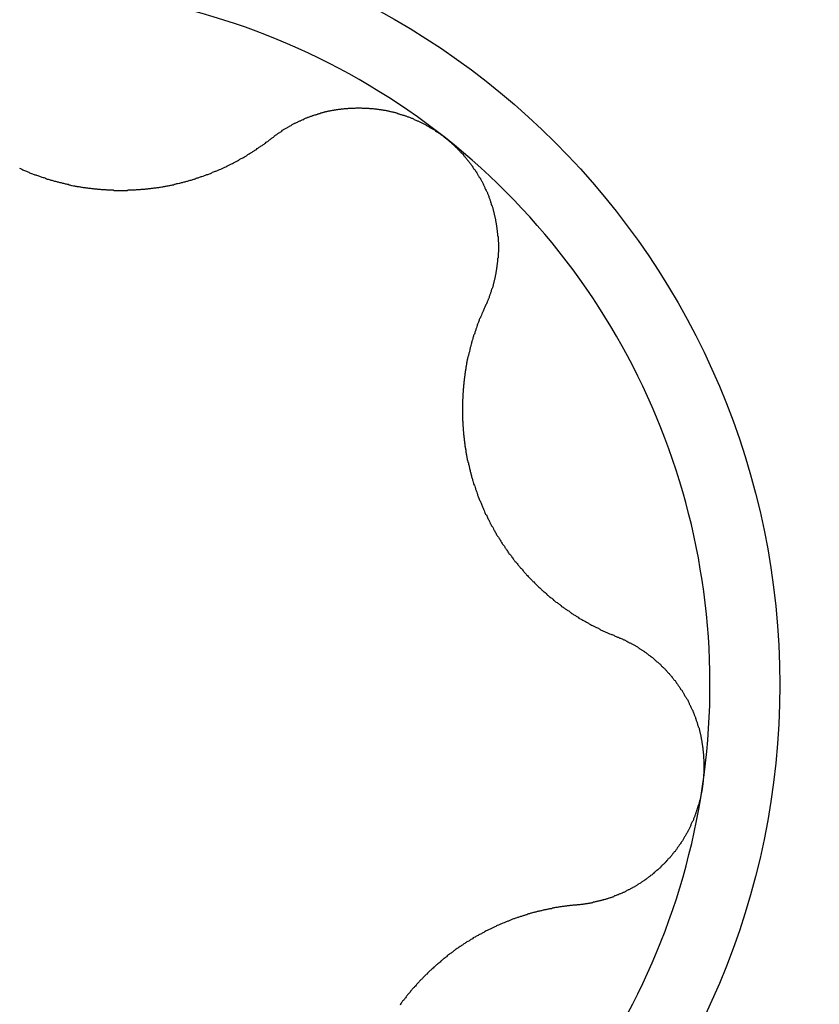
# Model space of a CAD drawing. Extents: x 1107 to 4046, y 937 to 3355.
# Tile 837 of 861: x 3017.82 to 3020.09, y 2397.31 to 2400.1. Entities that reach past the tile are written whole.
import ezdxf

# ---------------------------------------------------------------- set-up
doc = ezdxf.new("R2010")
doc.units = 0
doc.layers.add('KF_VIDA_L___C_LEFT', color=7, linetype='CONTINUOUS')

# ---------------------------------------------------------------- blocks, each defined once
blk = doc.blocks.new('KF_VIDA_L___C_LEFT')
at = {"layer": 'KF_VIDA_L___C_LEFT'}
for points in [[(128.52, 710.463, 0), (128.523, 710.462, 0), (128.525, 710.461, 0), (128.527, 710.46, 0), (128.53, 710.458, 0), (128.532, 710.457, 0), (128.535, 710.456, 0), (128.537, 710.455, 0), (128.54, 710.454, 0), (128.542, 710.453, 0), (128.544, 710.452, 0), (128.547, 710.451, 0), (128.549, 710.45, 0), (128.552, 710.449, 0), (128.554, 710.448, 0), (128.557, 710.447, 0), (128.559, 710.446, 0), (128.562, 710.445, 0), (128.564, 710.444, 0), (128.567, 710.444, 0), (128.569, 710.443, 0), (128.572, 710.442, 0), (128.574, 710.441, 0), (128.577, 710.44, 0), (128.579, 710.439, 0), (128.582, 710.438, 0), (128.584, 710.437, 0), (128.587, 710.436, 0), (128.589, 710.436, 0), (128.592, 710.435, 0), (128.594, 710.434, 0), (128.597, 710.433, 0), (128.599, 710.432, 0), (128.602, 710.432, 0), (128.604, 710.431, 0), (128.607, 710.43, 0), (128.609, 710.429, 0), (128.612, 710.429, 0), (128.615, 710.428, 0), (128.617, 710.427, 0), (128.62, 710.426, 0), (128.622, 710.426, 0), (128.625, 710.425, 0), (128.627, 710.424, 0), (128.63, 710.424, 0), (128.632, 710.423, 0), (128.635, 710.422, 0), (128.637, 710.422, 0), (128.64, 710.421, 0), (128.642, 710.42, 0), (128.645, 710.42, 0), (128.648, 710.419, 0), (128.65, 710.418, 0), (128.653, 710.418, 0), (128.655, 710.417, 0), (128.658, 710.417, 0), (128.66, 710.416, 0), (128.663, 710.416, 0), (128.665, 710.415, 0), (128.668, 710.414, 0), (128.67, 710.414, 0), (128.673, 710.413, 0), (128.676, 710.413, 0), (128.678, 710.412, 0), (128.681, 710.412, 0), (128.683, 710.411, 0), (128.686, 710.411, 0), (128.688, 710.411, 0), (128.691, 710.41, 0), (128.693, 710.41, 0), (128.696, 710.409, 0), (128.698, 710.409, 0), (128.701, 710.408, 0), (128.703, 710.408, 0), (128.706, 710.408, 0), (128.708, 710.407, 0), (128.711, 710.407, 0), (128.713, 710.407, 0), (128.716, 710.406, 0), (128.718, 710.406, 0), (128.721, 710.406, 0), (128.724, 710.405, 0), (128.726, 710.405, 0), (128.729, 710.405, 0), (128.731, 710.404, 0), (128.734, 710.404, 0), (128.736, 710.404, 0), (128.739, 710.404, 0), (128.741, 710.403, 0), (128.744, 710.403, 0), (128.747, 710.403, 0), (128.749, 710.403, 0), (128.752, 710.402, 0), (128.754, 710.402, 0), (128.757, 710.402, 0), (128.76, 710.402, 0), (128.762, 710.402, 0), (128.765, 710.402, 0), (128.767, 710.401, 0), (128.77, 710.401, 0), (128.773, 710.401, 0), (128.775, 710.401, 0), (128.778, 710.401, 0), (128.781, 710.401, 0), (128.783, 710.401, 0), (128.786, 710.401, 0), (128.788, 710.4, 0), (128.791, 710.4, 0), (128.794, 710.4, 0), (128.796, 710.4, 0), (128.799, 710.4, 0), (128.802, 710.4, 0), (128.804, 710.4, 0), (128.807, 710.4, 0), (128.81, 710.4, 0), (128.812, 710.4, 0), (128.815, 710.4, 0), (128.817, 710.4, 0), (128.82, 710.4, 0), (128.823, 710.4, 0), (128.825, 710.4, 0), (128.828, 710.401, 0), (128.831, 710.401, 0), (128.833, 710.401, 0), (128.836, 710.401, 0), (128.839, 710.401, 0), (128.841, 710.401, 0), (128.844, 710.401, 0), (128.847, 710.401, 0), (128.849, 710.401, 0), (128.852, 710.402, 0), (128.855, 710.402, 0), (128.857, 710.402, 0), (128.86, 710.402, 0), (128.863, 710.402, 0), (128.865, 710.403, 0), (128.868, 710.403, 0), (128.87, 710.403, 0), (128.873, 710.403, 0), (128.876, 710.403, 0), (128.878, 710.404, 0), (128.881, 710.404, 0), (128.884, 710.404, 0), (128.886, 710.405, 0), (128.889, 710.405, 0), (128.892, 710.405, 0), (128.894, 710.406, 0), (128.897, 710.406, 0), (128.899, 710.406, 0), (128.902, 710.407, 0), (128.905, 710.407, 0), (128.907, 710.407, 0), (128.91, 710.408, 0), (128.913, 710.408, 0), (128.915, 710.408, 0), (128.918, 710.409, 0), (128.92, 710.409, 0), (128.923, 710.41, 0), (128.926, 710.41, 0), (128.928, 710.411, 0), (128.931, 710.411, 0), (128.933, 710.412, 0), (128.936, 710.412, 0), (128.938, 710.413, 0), (128.941, 710.413, 0), (128.944, 710.414, 0), (128.946, 710.414, 0), (128.949, 710.415, 0), (128.951, 710.415, 0), (128.954, 710.416, 0), (128.956, 710.416, 0), (128.959, 710.417, 0), (128.961, 710.417, 0), (128.964, 710.418, 0), (128.966, 710.419, 0), (128.969, 710.419, 0), (128.972, 710.42, 0), (128.974, 710.42, 0), (128.977, 710.421, 0), (128.979, 710.422, 0), (128.982, 710.422, 0), (128.984, 710.423, 0), (128.987, 710.424, 0), (128.989, 710.424, 0), (128.991, 710.425, 0), (128.994, 710.426, 0), (128.996, 710.426, 0), (128.999, 710.427, 0), (129.001, 710.428, 0), (129.004, 710.429, 0), (129.006, 710.429, 0), (129.009, 710.43, 0), (129.011, 710.431, 0), (129.014, 710.432, 0), (129.016, 710.432, 0), (129.018, 710.433, 0), (129.021, 710.434, 0), (129.023, 710.435, 0), (129.026, 710.435, 0), (129.028, 710.436, 0), (129.03, 710.437, 0), (129.033, 710.438, 0), (129.035, 710.439, 0), (129.037, 710.439, 0), (129.04, 710.44, 0), (129.042, 710.441, 0), (129.044, 710.442, 0), (129.047, 710.443, 0), (129.049, 710.444, 0), (129.051, 710.445, 0), (129.054, 710.445, 0), (129.056, 710.446, 0), (129.058, 710.447, 0), (129.061, 710.448, 0), (129.063, 710.449, 0), (129.065, 710.45, 0), (129.067, 710.451, 0), (129.07, 710.452, 0), (129.072, 710.453, 0), (129.074, 710.454, 0), (129.076, 710.454, 0), (129.079, 710.455, 0), (129.081, 710.456, 0), (129.083, 710.457, 0), (129.085, 710.458, 0), (129.087, 710.459, 0), (129.09, 710.46, 0), (129.092, 710.461, 0), (129.094, 710.462, 0), (129.096, 710.463, 0), (129.098, 710.464, 0), (129.1, 710.465, 0), (129.102, 710.466, 0), (129.105, 710.467, 0), (129.107, 710.468, 0), (129.109, 710.469, 0), (129.111, 710.47, 0), (129.113, 710.471, 0), (129.115, 710.472, 0), (129.117, 710.473, 0), (129.119, 710.474, 0), (129.121, 710.475, 0), (129.123, 710.476, 0), (129.126, 710.478, 0), (129.128, 710.479, 0), (129.13, 710.48, 0), (129.132, 710.481, 0), (129.134, 710.482, 0), (129.136, 710.483, 0), (129.138, 710.484, 0), (129.14, 710.485, 0), (129.142, 710.486, 0), (129.144, 710.488, 0), (129.146, 710.489, 0), (129.148, 710.49, 0), (129.151, 710.491, 0), (129.153, 710.492, 0), (129.155, 710.493, 0), (129.157, 710.495, 0), (129.159, 710.496, 0), (129.161, 710.497, 0), (129.163, 710.498, 0), (129.165, 710.5, 0), (129.167, 710.501, 0), (129.169, 710.502, 0), (129.171, 710.503, 0), (129.173, 710.505, 0), (129.175, 710.506, 0), (129.177, 710.507, 0), (129.179, 710.508, 0), (129.181, 710.51, 0), (129.183, 710.511, 0), (129.185, 710.512, 0), (129.187, 710.514, 0), (129.189, 710.515, 0), (129.191, 710.516, 0), (129.193, 710.518, 0), (129.195, 710.519, 0), (129.197, 710.52, 0), (129.199, 710.522, 0), (129.201, 710.523, 0), (129.203, 710.524, 0), (129.205, 710.526, 0), (129.207, 710.527, 0), (129.209, 710.529, 0), (129.211, 710.53, 0), (129.213, 710.531, 0), (129.215, 710.533, 0), (129.217, 710.534, 0), (129.219, 710.536, 0), (129.221, 710.537, 0), (129.223, 710.538, 0), (129.225, 710.54, 0), (129.226, 710.541, 0), (129.228, 710.543, 0), (129.23, 710.544, 0), (129.232, 710.546, 0), (129.234, 710.547, 0), (129.236, 710.549, 0)], [(129.236, 710.549, 0), (129.238, 710.55, 0), (129.239, 710.551, 0), (129.241, 710.552, 0), (129.242, 710.554, 0), (129.244, 710.555, 0), (129.245, 710.556, 0), (129.247, 710.557, 0), (129.249, 710.558, 0), (129.25, 710.559, 0), (129.252, 710.561, 0), (129.254, 710.562, 0), (129.255, 710.563, 0), (129.257, 710.564, 0), (129.258, 710.565, 0), (129.26, 710.566, 0), (129.262, 710.567, 0), (129.263, 710.568, 0), (129.265, 710.57, 0), (129.267, 710.571, 0), (129.268, 710.572, 0), (129.27, 710.573, 0), (129.272, 710.574, 0), (129.273, 710.575, 0), (129.275, 710.576, 0), (129.277, 710.577, 0), (129.279, 710.578, 0), (129.28, 710.579, 0), (129.282, 710.58, 0), (129.284, 710.581, 0), (129.285, 710.582, 0), (129.287, 710.583, 0), (129.289, 710.584, 0), (129.291, 710.585, 0), (129.292, 710.586, 0), (129.294, 710.587, 0), (129.296, 710.588, 0), (129.298, 710.589, 0), (129.299, 710.59, 0), (129.301, 710.59, 0), (129.303, 710.591, 0), (129.305, 710.592, 0), (129.307, 710.593, 0), (129.308, 710.594, 0), (129.31, 710.595, 0), (129.312, 710.596, 0), (129.314, 710.597, 0), (129.316, 710.597, 0), (129.317, 710.598, 0), (129.319, 710.599, 0), (129.321, 710.6, 0), (129.323, 710.601, 0), (129.325, 710.601, 0), (129.326, 710.602, 0), (129.328, 710.603, 0), (129.33, 710.604, 0), (129.332, 710.605, 0), (129.334, 710.605, 0), (129.336, 710.606, 0), (129.337, 710.607, 0), (129.339, 710.607, 0), (129.341, 710.608, 0), (129.343, 710.609, 0), (129.345, 710.61, 0), (129.347, 710.61, 0), (129.349, 710.611, 0), (129.35, 710.612, 0), (129.352, 710.612, 0), (129.354, 710.613, 0), (129.356, 710.614, 0), (129.358, 710.614, 0), (129.36, 710.615, 0), (129.362, 710.615, 0), (129.364, 710.616, 0), (129.365, 710.617, 0), (129.367, 710.617, 0), (129.369, 710.618, 0), (129.371, 710.618, 0), (129.373, 710.619, 0), (129.375, 710.619, 0), (129.377, 710.62, 0), (129.379, 710.62, 0), (129.381, 710.621, 0), (129.383, 710.621, 0), (129.384, 710.622, 0), (129.386, 710.622, 0), (129.388, 710.623, 0), (129.39, 710.623, 0), (129.392, 710.624, 0), (129.394, 710.624, 0), (129.396, 710.625, 0), (129.398, 710.625, 0), (129.4, 710.625, 0), (129.402, 710.626, 0), (129.404, 710.626, 0), (129.406, 710.627, 0), (129.408, 710.627, 0), (129.41, 710.627, 0), (129.412, 710.628, 0), (129.414, 710.628, 0), (129.416, 710.628, 0), (129.418, 710.629, 0), (129.42, 710.629, 0), (129.422, 710.629, 0), (129.424, 710.63, 0), (129.426, 710.63, 0), (129.428, 710.63, 0), (129.43, 710.63, 0), (129.432, 710.631, 0), (129.434, 710.631, 0), (129.436, 710.631, 0), (129.438, 710.631, 0), (129.44, 710.632, 0), (129.442, 710.632, 0), (129.444, 710.632, 0), (129.446, 710.632, 0), (129.448, 710.632, 0), (129.45, 710.632, 0), (129.452, 710.633, 0), (129.454, 710.633, 0), (129.456, 710.633, 0), (129.458, 710.633, 0), (129.461, 710.633, 0), (129.463, 710.633, 0), (129.465, 710.633, 0), (129.467, 710.633, 0), (129.469, 710.633, 0), (129.471, 710.633, 0), (129.473, 710.634, 0), (129.475, 710.634, 0), (129.477, 710.634, 0), (129.479, 710.634, 0), (129.481, 710.634, 0), (129.484, 710.634, 0), (129.486, 710.634, 0), (129.488, 710.634, 0), (129.49, 710.633, 0), (129.492, 710.633, 0), (129.494, 710.633, 0), (129.496, 710.633, 0), (129.498, 710.633, 0), (129.5, 710.633, 0), (129.503, 710.633, 0), (129.505, 710.633, 0), (129.507, 710.633, 0), (129.509, 710.633, 0), (129.511, 710.632, 0), (129.513, 710.632, 0), (129.515, 710.632, 0), (129.517, 710.632, 0), (129.52, 710.632, 0), (129.522, 710.632, 0), (129.524, 710.631, 0), (129.526, 710.631, 0), (129.528, 710.631, 0), (129.53, 710.631, 0), (129.532, 710.63, 0), (129.534, 710.63, 0), (129.536, 710.63, 0), (129.539, 710.629, 0), (129.541, 710.629, 0), (129.543, 710.629, 0), (129.545, 710.628, 0), (129.547, 710.628, 0), (129.549, 710.628, 0), (129.551, 710.627, 0), (129.553, 710.627, 0), (129.556, 710.627, 0), (129.558, 710.626, 0), (129.56, 710.626, 0), (129.562, 710.625, 0), (129.564, 710.625, 0), (129.566, 710.624, 0), (129.568, 710.624, 0), (129.57, 710.623, 0), (129.572, 710.623, 0), (129.574, 710.622, 0), (129.577, 710.622, 0), (129.579, 710.621, 0), (129.581, 710.621, 0), (129.583, 710.62, 0), (129.585, 710.62, 0), (129.587, 710.619, 0), (129.589, 710.619, 0), (129.591, 710.618, 0), (129.593, 710.617, 0), (129.595, 710.617, 0), (129.597, 710.616, 0), (129.599, 710.615, 0), (129.601, 710.615, 0), (129.604, 710.614, 0), (129.606, 710.613, 0), (129.608, 710.613, 0), (129.61, 710.612, 0), (129.612, 710.611, 0), (129.614, 710.611, 0), (129.616, 710.61, 0), (129.618, 710.609, 0), (129.62, 710.608, 0), (129.622, 710.608, 0), (129.624, 710.607, 0), (129.626, 710.606, 0), (129.628, 710.605, 0), (129.63, 710.604, 0), (129.632, 710.604, 0), (129.634, 710.603, 0), (129.636, 710.602, 0), (129.638, 710.601, 0), (129.64, 710.6, 0), (129.642, 710.599, 0), (129.644, 710.598, 0), (129.646, 710.597, 0), (129.648, 710.597, 0), (129.65, 710.596, 0), (129.652, 710.595, 0), (129.654, 710.594, 0), (129.656, 710.593, 0), (129.657, 710.592, 0), (129.659, 710.591, 0), (129.661, 710.59, 0), (129.663, 710.589, 0), (129.665, 710.588, 0), (129.667, 710.587, 0), (129.669, 710.586, 0), (129.671, 710.585, 0), (129.673, 710.584, 0), (129.675, 710.583, 0), (129.676, 710.582, 0), (129.678, 710.581, 0), (129.68, 710.58, 0), (129.682, 710.578, 0), (129.684, 710.577, 0), (129.686, 710.576, 0), (129.688, 710.575, 0), (129.689, 710.574, 0), (129.691, 710.573, 0), (129.693, 710.572, 0), (129.695, 710.571, 0), (129.697, 710.569, 0), (129.698, 710.568, 0), (129.7, 710.567, 0), (129.702, 710.566, 0), (129.704, 710.565, 0), (129.706, 710.564, 0), (129.707, 710.562, 0), (129.709, 710.561, 0), (129.711, 710.56, 0), (129.712, 710.559, 0), (129.714, 710.557, 0), (129.716, 710.556, 0), (129.718, 710.555, 0), (129.719, 710.554, 0), (129.721, 710.552, 0), (129.723, 710.551, 0), (129.724, 710.55, 0), (129.726, 710.548, 0)], [(129.726, 710.548, 0), (129.728, 710.547, 0), (129.729, 710.546, 0), (129.731, 710.544, 0), (129.733, 710.543, 0), (129.734, 710.542, 0), (129.736, 710.54, 0), (129.737, 710.539, 0), (129.739, 710.538, 0), (129.741, 710.536, 0), (129.742, 710.535, 0), (129.744, 710.533, 0), (129.745, 710.532, 0), (129.747, 710.531, 0), (129.749, 710.529, 0), (129.75, 710.528, 0), (129.752, 710.526, 0), (129.753, 710.525, 0), (129.755, 710.523, 0), (129.756, 710.522, 0), (129.758, 710.52, 0), (129.759, 710.519, 0), (129.761, 710.517, 0), (129.762, 710.516, 0), (129.764, 710.514, 0), (129.765, 710.513, 0), (129.767, 710.511, 0), (129.768, 710.509, 0), (129.77, 710.508, 0), (129.771, 710.506, 0), (129.773, 710.505, 0), (129.774, 710.503, 0), (129.776, 710.502, 0), (129.777, 710.5, 0), (129.778, 710.498, 0), (129.78, 710.497, 0), (129.781, 710.495, 0), (129.783, 710.493, 0), (129.784, 710.492, 0), (129.785, 710.49, 0), (129.787, 710.488, 0), (129.788, 710.487, 0), (129.789, 710.485, 0), (129.791, 710.483, 0), (129.792, 710.482, 0), (129.793, 710.48, 0), (129.795, 710.478, 0), (129.796, 710.476, 0), (129.797, 710.475, 0), (129.799, 710.473, 0), (129.8, 710.471, 0), (129.801, 710.47, 0), (129.802, 710.468, 0), (129.804, 710.466, 0), (129.805, 710.464, 0), (129.806, 710.462, 0), (129.807, 710.461, 0), (129.809, 710.459, 0), (129.81, 710.457, 0), (129.811, 710.455, 0), (129.812, 710.453, 0), (129.813, 710.452, 0), (129.815, 710.45, 0), (129.816, 710.448, 0), (129.817, 710.446, 0), (129.818, 710.444, 0), (129.819, 710.442, 0), (129.82, 710.441, 0), (129.821, 710.439, 0), (129.822, 710.437, 0), (129.824, 710.435, 0), (129.825, 710.433, 0), (129.826, 710.431, 0), (129.827, 710.429, 0), (129.828, 710.427, 0), (129.829, 710.426, 0), (129.83, 710.424, 0), (129.831, 710.422, 0), (129.832, 710.42, 0), (129.833, 710.418, 0), (129.834, 710.416, 0), (129.835, 710.414, 0), (129.836, 710.412, 0), (129.837, 710.41, 0), (129.838, 710.408, 0), (129.838, 710.406, 0), (129.839, 710.404, 0), (129.84, 710.402, 0), (129.841, 710.4, 0), (129.842, 710.398, 0), (129.843, 710.397, 0), (129.844, 710.395, 0), (129.845, 710.393, 0), (129.845, 710.391, 0), (129.846, 710.389, 0), (129.847, 710.387, 0), (129.848, 710.385, 0), (129.849, 710.383, 0), (129.849, 710.381, 0), (129.85, 710.379, 0), (129.851, 710.377, 0), (129.852, 710.375, 0), (129.852, 710.373, 0), (129.853, 710.371, 0), (129.854, 710.369, 0), (129.854, 710.367, 0), (129.855, 710.365, 0), (129.856, 710.363, 0), (129.856, 710.361, 0), (129.857, 710.358, 0), (129.858, 710.356, 0), (129.858, 710.354, 0), (129.859, 710.352, 0), (129.86, 710.35, 0), (129.86, 710.348, 0), (129.861, 710.346, 0), (129.861, 710.344, 0), (129.862, 710.342, 0), (129.862, 710.34, 0), (129.863, 710.338, 0), (129.863, 710.336, 0), (129.864, 710.334, 0), (129.864, 710.332, 0), (129.865, 710.33, 0), (129.865, 710.328, 0), (129.866, 710.326, 0), (129.866, 710.324, 0), (129.867, 710.322, 0), (129.867, 710.32, 0), (129.868, 710.318, 0), (129.868, 710.316, 0), (129.868, 710.314, 0), (129.869, 710.312, 0), (129.869, 710.309, 0), (129.87, 710.307, 0), (129.87, 710.305, 0), (129.87, 710.303, 0), (129.871, 710.301, 0), (129.871, 710.299, 0), (129.871, 710.297, 0), (129.872, 710.295, 0), (129.872, 710.293, 0), (129.872, 710.291, 0), (129.872, 710.289, 0), (129.873, 710.287, 0), (129.873, 710.285, 0), (129.873, 710.283, 0), (129.873, 710.281, 0), (129.874, 710.279, 0), (129.874, 710.277, 0), (129.874, 710.275, 0), (129.874, 710.273, 0), (129.874, 710.271, 0), (129.875, 710.269, 0), (129.875, 710.267, 0), (129.875, 710.265, 0), (129.875, 710.263, 0), (129.875, 710.261, 0), (129.875, 710.259, 0), (129.875, 710.257, 0), (129.875, 710.255, 0), (129.876, 710.253, 0), (129.876, 710.251, 0), (129.876, 710.249, 0), (129.876, 710.247, 0), (129.876, 710.245, 0), (129.876, 710.243, 0), (129.876, 710.241, 0), (129.876, 710.239, 0), (129.876, 710.237, 0), (129.876, 710.235, 0), (129.876, 710.233, 0), (129.876, 710.231, 0), (129.876, 710.229, 0), (129.876, 710.227, 0), (129.876, 710.225, 0), (129.875, 710.223, 0), (129.875, 710.221, 0), (129.875, 710.219, 0), (129.875, 710.217, 0), (129.875, 710.215, 0), (129.875, 710.213, 0), (129.875, 710.211, 0), (129.875, 710.209, 0), (129.874, 710.207, 0), (129.874, 710.205, 0), (129.874, 710.203, 0), (129.874, 710.201, 0), (129.874, 710.199, 0), (129.874, 710.197, 0), (129.873, 710.195, 0), (129.873, 710.193, 0), (129.873, 710.191, 0), (129.873, 710.19, 0), (129.872, 710.188, 0), (129.872, 710.186, 0), (129.872, 710.184, 0), (129.872, 710.182, 0), (129.871, 710.18, 0), (129.871, 710.178, 0), (129.871, 710.176, 0), (129.87, 710.174, 0), (129.87, 710.172, 0), (129.87, 710.17, 0), (129.869, 710.168, 0), (129.869, 710.166, 0), (129.869, 710.164, 0), (129.868, 710.162, 0), (129.868, 710.16, 0), (129.867, 710.158, 0), (129.867, 710.156, 0), (129.867, 710.154, 0), (129.866, 710.152, 0), (129.866, 710.15, 0), (129.865, 710.148, 0), (129.865, 710.147, 0), (129.864, 710.145, 0), (129.864, 710.143, 0), (129.863, 710.141, 0), (129.863, 710.139, 0), (129.862, 710.137, 0), (129.862, 710.135, 0), (129.861, 710.133, 0), (129.861, 710.131, 0), (129.86, 710.129, 0), (129.86, 710.127, 0), (129.859, 710.125, 0), (129.859, 710.124, 0), (129.858, 710.122, 0), (129.857, 710.12, 0), (129.857, 710.118, 0), (129.856, 710.116, 0), (129.856, 710.114, 0), (129.855, 710.112, 0), (129.854, 710.11, 0), (129.854, 710.108, 0), (129.853, 710.106, 0), (129.852, 710.105, 0), (129.852, 710.103, 0), (129.851, 710.101, 0), (129.85, 710.099, 0), (129.85, 710.097, 0), (129.849, 710.095, 0), (129.848, 710.093, 0), (129.847, 710.092, 0), (129.847, 710.09, 0), (129.846, 710.088, 0), (129.845, 710.086, 0), (129.844, 710.084, 0), (129.844, 710.082, 0), (129.843, 710.081, 0), (129.842, 710.079, 0), (129.841, 710.077, 0), (129.84, 710.075, 0), (129.84, 710.073, 0), (129.839, 710.072, 0)], [(129.839, 710.072, 0), (129.838, 710.069, 0), (129.837, 710.067, 0), (129.836, 710.065, 0), (129.835, 710.063, 0), (129.834, 710.061, 0), (129.833, 710.058, 0), (129.832, 710.056, 0), (129.831, 710.054, 0), (129.83, 710.052, 0), (129.829, 710.05, 0), (129.828, 710.047, 0), (129.827, 710.045, 0), (129.826, 710.043, 0), (129.825, 710.041, 0), (129.824, 710.038, 0), (129.823, 710.036, 0), (129.822, 710.034, 0), (129.822, 710.032, 0), (129.821, 710.03, 0), (129.82, 710.027, 0), (129.819, 710.025, 0), (129.818, 710.023, 0), (129.817, 710.021, 0), (129.816, 710.018, 0), (129.816, 710.016, 0), (129.815, 710.014, 0), (129.814, 710.011, 0), (129.813, 710.009, 0), (129.812, 710.007, 0), (129.812, 710.005, 0), (129.811, 710.002, 0), (129.81, 710, 0), (129.809, 709.998, 0), (129.809, 709.996, 0), (129.808, 709.993, 0), (129.807, 709.991, 0), (129.806, 709.989, 0), (129.806, 709.987, 0), (129.805, 709.984, 0), (129.804, 709.982, 0), (129.804, 709.98, 0), (129.803, 709.977, 0), (129.802, 709.975, 0), (129.801, 709.973, 0), (129.801, 709.971, 0), (129.8, 709.968, 0), (129.8, 709.966, 0), (129.799, 709.964, 0), (129.798, 709.961, 0), (129.798, 709.959, 0), (129.797, 709.957, 0), (129.796, 709.955, 0), (129.796, 709.952, 0), (129.795, 709.95, 0), (129.795, 709.948, 0), (129.794, 709.945, 0), (129.794, 709.943, 0), (129.793, 709.941, 0), (129.792, 709.939, 0), (129.792, 709.936, 0), (129.791, 709.934, 0), (129.791, 709.932, 0), (129.79, 709.929, 0), (129.79, 709.927, 0), (129.789, 709.925, 0), (129.789, 709.923, 0), (129.788, 709.92, 0), (129.788, 709.918, 0), (129.787, 709.916, 0), (129.787, 709.913, 0), (129.786, 709.911, 0), (129.786, 709.909, 0), (129.786, 709.906, 0), (129.785, 709.904, 0), (129.785, 709.902, 0), (129.784, 709.899, 0), (129.784, 709.897, 0), (129.784, 709.895, 0), (129.783, 709.892, 0), (129.783, 709.89, 0), (129.782, 709.887, 0), (129.782, 709.885, 0), (129.782, 709.883, 0), (129.781, 709.88, 0), (129.781, 709.878, 0), (129.781, 709.875, 0), (129.78, 709.873, 0), (129.78, 709.87, 0), (129.78, 709.868, 0), (129.779, 709.866, 0), (129.779, 709.863, 0), (129.779, 709.861, 0), (129.778, 709.858, 0), (129.778, 709.856, 0), (129.778, 709.853, 0), (129.778, 709.851, 0), (129.777, 709.848, 0), (129.777, 709.846, 0), (129.777, 709.843, 0), (129.777, 709.841, 0), (129.776, 709.838, 0), (129.776, 709.836, 0), (129.776, 709.833, 0), (129.776, 709.831, 0), (129.776, 709.828, 0), (129.775, 709.826, 0), (129.775, 709.823, 0), (129.775, 709.821, 0), (129.775, 709.818, 0), (129.775, 709.815, 0), (129.775, 709.813, 0), (129.775, 709.81, 0), (129.774, 709.808, 0), (129.774, 709.805, 0), (129.774, 709.803, 0), (129.774, 709.8, 0), (129.774, 709.798, 0), (129.774, 709.795, 0), (129.774, 709.792, 0), (129.774, 709.79, 0), (129.774, 709.787, 0), (129.774, 709.785, 0), (129.774, 709.782, 0), (129.774, 709.779, 0), (129.774, 709.777, 0), (129.774, 709.774, 0), (129.774, 709.772, 0), (129.774, 709.769, 0), (129.774, 709.766, 0), (129.774, 709.764, 0), (129.774, 709.761, 0), (129.774, 709.759, 0), (129.774, 709.756, 0), (129.774, 709.753, 0), (129.774, 709.751, 0), (129.774, 709.748, 0), (129.775, 709.745, 0), (129.775, 709.743, 0), (129.775, 709.74, 0), (129.775, 709.738, 0), (129.775, 709.735, 0), (129.775, 709.732, 0), (129.776, 709.73, 0), (129.776, 709.727, 0), (129.776, 709.724, 0), (129.776, 709.722, 0), (129.776, 709.719, 0), (129.777, 709.717, 0), (129.777, 709.714, 0), (129.777, 709.711, 0), (129.777, 709.709, 0), (129.778, 709.706, 0), (129.778, 709.703, 0), (129.778, 709.701, 0), (129.779, 709.698, 0), (129.779, 709.696, 0), (129.779, 709.693, 0), (129.78, 709.69, 0), (129.78, 709.688, 0), (129.78, 709.685, 0), (129.781, 709.682, 0), (129.781, 709.68, 0), (129.781, 709.677, 0), (129.782, 709.674, 0), (129.782, 709.672, 0), (129.783, 709.669, 0), (129.783, 709.667, 0), (129.784, 709.664, 0), (129.784, 709.661, 0), (129.784, 709.659, 0), (129.785, 709.656, 0), (129.785, 709.654, 0), (129.786, 709.651, 0), (129.786, 709.648, 0), (129.787, 709.646, 0), (129.787, 709.643, 0), (129.788, 709.641, 0), (129.788, 709.638, 0), (129.789, 709.635, 0), (129.79, 709.633, 0), (129.79, 709.63, 0), (129.791, 709.628, 0), (129.791, 709.625, 0), (129.792, 709.622, 0), (129.793, 709.62, 0), (129.793, 709.617, 0), (129.794, 709.615, 0), (129.794, 709.612, 0), (129.795, 709.61, 0), (129.796, 709.607, 0), (129.796, 709.604, 0), (129.797, 709.602, 0), (129.798, 709.599, 0), (129.798, 709.597, 0), (129.799, 709.594, 0), (129.8, 709.592, 0), (129.8, 709.589, 0), (129.801, 709.587, 0), (129.802, 709.584, 0), (129.803, 709.582, 0), (129.803, 709.579, 0), (129.804, 709.577, 0), (129.805, 709.574, 0), (129.806, 709.572, 0), (129.806, 709.569, 0), (129.807, 709.567, 0), (129.808, 709.564, 0), (129.809, 709.562, 0), (129.81, 709.559, 0), (129.811, 709.557, 0), (129.811, 709.554, 0), (129.812, 709.552, 0), (129.813, 709.55, 0), (129.814, 709.547, 0), (129.815, 709.545, 0), (129.816, 709.542, 0), (129.817, 709.54, 0), (129.817, 709.537, 0), (129.818, 709.535, 0), (129.819, 709.533, 0), (129.82, 709.53, 0), (129.821, 709.528, 0), (129.822, 709.526, 0), (129.823, 709.523, 0), (129.824, 709.521, 0), (129.825, 709.518, 0), (129.826, 709.516, 0), (129.827, 709.514, 0), (129.828, 709.511, 0), (129.829, 709.509, 0), (129.83, 709.507, 0), (129.831, 709.504, 0), (129.832, 709.502, 0), (129.833, 709.5, 0), (129.834, 709.497, 0), (129.835, 709.495, 0), (129.836, 709.493, 0), (129.837, 709.49, 0), (129.838, 709.488, 0), (129.839, 709.485, 0), (129.84, 709.483, 0), (129.842, 709.481, 0), (129.843, 709.478, 0), (129.844, 709.476, 0), (129.845, 709.474, 0), (129.846, 709.471, 0), (129.847, 709.469, 0), (129.849, 709.467, 0), (129.85, 709.464, 0), (129.851, 709.462, 0), (129.852, 709.46, 0), (129.853, 709.457, 0), (129.855, 709.455, 0), (129.856, 709.453, 0), (129.857, 709.45, 0), (129.858, 709.448, 0), (129.86, 709.446, 0), (129.861, 709.444, 0), (129.862, 709.441, 0), (129.863, 709.439, 0), (129.865, 709.437, 0), (129.866, 709.434, 0), (129.867, 709.432, 0), (129.869, 709.43, 0), (129.87, 709.427, 0), (129.871, 709.425, 0), (129.873, 709.423, 0), (129.874, 709.421, 0), (129.876, 709.418, 0), (129.877, 709.416, 0), (129.878, 709.414, 0), (129.88, 709.412, 0), (129.881, 709.409, 0), (129.883, 709.407, 0), (129.884, 709.405, 0), (129.885, 709.403, 0), (129.887, 709.4, 0), (129.888, 709.398, 0), (129.89, 709.396, 0), (129.891, 709.394, 0), (129.893, 709.392, 0), (129.894, 709.389, 0), (129.896, 709.387, 0), (129.897, 709.385, 0), (129.899, 709.383, 0), (129.9, 709.381, 0), (129.902, 709.378, 0), (129.903, 709.376, 0), (129.905, 709.374, 0), (129.906, 709.372, 0), (129.908, 709.37, 0), (129.91, 709.368, 0), (129.911, 709.366, 0), (129.913, 709.364, 0), (129.914, 709.361, 0), (129.916, 709.359, 0), (129.918, 709.357, 0), (129.919, 709.355, 0), (129.921, 709.353, 0), (129.922, 709.351, 0), (129.924, 709.349, 0), (129.926, 709.347, 0), (129.927, 709.345, 0), (129.929, 709.343, 0), (129.931, 709.341, 0), (129.932, 709.339, 0), (129.934, 709.337, 0), (129.936, 709.335, 0), (129.937, 709.333, 0), (129.939, 709.331, 0), (129.941, 709.329, 0), (129.943, 709.327, 0), (129.944, 709.325, 0), (129.946, 709.323, 0), (129.948, 709.321, 0), (129.949, 709.319, 0), (129.951, 709.317, 0), (129.953, 709.315, 0), (129.955, 709.313, 0), (129.956, 709.311, 0), (129.958, 709.309, 0), (129.96, 709.307, 0), (129.962, 709.305, 0), (129.964, 709.303, 0), (129.965, 709.302, 0), (129.967, 709.3, 0), (129.969, 709.298, 0), (129.971, 709.296, 0), (129.973, 709.294, 0), (129.974, 709.292, 0), (129.976, 709.291, 0), (129.978, 709.289, 0), (129.98, 709.287, 0), (129.982, 709.285, 0), (129.984, 709.283, 0), (129.985, 709.282, 0), (129.987, 709.28, 0), (129.989, 709.278, 0), (129.991, 709.276, 0), (129.993, 709.274, 0), (129.995, 709.273, 0), (129.997, 709.271, 0), (129.998, 709.269, 0), (130, 709.268, 0), (130.002, 709.266, 0), (130.004, 709.264, 0), (130.006, 709.263, 0), (130.008, 709.261, 0), (130.01, 709.259, 0), (130.012, 709.258, 0), (130.013, 709.256, 0), (130.015, 709.254, 0), (130.017, 709.253, 0), (130.019, 709.251, 0), (130.021, 709.249, 0), (130.023, 709.248, 0), (130.025, 709.246, 0), (130.027, 709.245, 0), (130.029, 709.243, 0), (130.031, 709.242, 0), (130.032, 709.24, 0), (130.034, 709.239, 0), (130.036, 709.237, 0), (130.038, 709.235, 0), (130.04, 709.234, 0), (130.042, 709.233, 0), (130.044, 709.231, 0), (130.046, 709.23, 0), (130.048, 709.228, 0), (130.05, 709.227, 0), (130.052, 709.225, 0), (130.054, 709.224, 0), (130.055, 709.222, 0), (130.057, 709.221, 0), (130.059, 709.22, 0), (130.061, 709.218, 0), (130.063, 709.217, 0), (130.065, 709.215, 0), (130.067, 709.214, 0), (130.069, 709.213, 0), (130.071, 709.211, 0), (130.073, 709.21, 0), (130.075, 709.209, 0), (130.077, 709.207, 0), (130.079, 709.206, 0), (130.081, 709.205, 0), (130.082, 709.203, 0), (130.084, 709.202, 0), (130.086, 709.201, 0), (130.088, 709.2, 0), (130.09, 709.198, 0), (130.092, 709.197, 0), (130.094, 709.196, 0), (130.096, 709.194, 0), (130.098, 709.193, 0), (130.1, 709.192, 0), (130.102, 709.191, 0), (130.104, 709.189, 0), (130.106, 709.188, 0), (130.108, 709.187, 0), (130.11, 709.186, 0), (130.112, 709.185, 0), (130.115, 709.183, 0), (130.117, 709.182, 0), (130.119, 709.181, 0), (130.121, 709.18, 0), (130.123, 709.179, 0), (130.125, 709.177, 0), (130.127, 709.176, 0), (130.129, 709.175, 0), (130.131, 709.174, 0), (130.133, 709.173, 0), (130.135, 709.172, 0), (130.137, 709.171, 0), (130.14, 709.169, 0), (130.142, 709.168, 0), (130.144, 709.167, 0), (130.146, 709.166, 0), (130.148, 709.165, 0), (130.15, 709.164, 0), (130.152, 709.163, 0), (130.154, 709.162, 0), (130.157, 709.161, 0), (130.159, 709.16, 0), (130.161, 709.158, 0), (130.163, 709.157, 0), (130.165, 709.156, 0), (130.167, 709.155, 0), (130.17, 709.154, 0), (130.172, 709.153, 0), (130.174, 709.152, 0), (130.176, 709.151, 0), (130.178, 709.15, 0), (130.18, 709.149, 0), (130.183, 709.148, 0), (130.185, 709.147, 0), (130.187, 709.146, 0), (130.189, 709.145, 0), (130.191, 709.144, 0), (130.194, 709.143, 0), (130.196, 709.142, 0), (130.198, 709.142, 0), (130.2, 709.141, 0), (130.203, 709.14, 0), (130.205, 709.139, 0), (130.207, 709.138, 0), (130.209, 709.137, 0)], [(130.209, 709.137, 0), (130.211, 709.136, 0), (130.213, 709.135, 0), (130.215, 709.135, 0), (130.217, 709.134, 0), (130.218, 709.133, 0), (130.22, 709.132, 0), (130.222, 709.132, 0), (130.224, 709.131, 0), (130.226, 709.13, 0), (130.228, 709.129, 0), (130.229, 709.128, 0), (130.231, 709.127, 0), (130.233, 709.127, 0), (130.235, 709.126, 0), (130.236, 709.125, 0), (130.238, 709.124, 0), (130.24, 709.123, 0), (130.242, 709.122, 0), (130.244, 709.121, 0), (130.245, 709.12, 0), (130.247, 709.119, 0), (130.249, 709.119, 0), (130.251, 709.118, 0), (130.252, 709.117, 0), (130.254, 709.116, 0), (130.256, 709.115, 0), (130.258, 709.114, 0), (130.259, 709.113, 0), (130.261, 709.112, 0), (130.263, 709.111, 0), (130.264, 709.11, 0), (130.266, 709.109, 0), (130.268, 709.108, 0), (130.27, 709.107, 0), (130.271, 709.106, 0), (130.273, 709.105, 0), (130.275, 709.104, 0), (130.276, 709.102, 0), (130.278, 709.101, 0), (130.28, 709.1, 0), (130.281, 709.099, 0), (130.283, 709.098, 0), (130.285, 709.097, 0), (130.286, 709.096, 0), (130.288, 709.095, 0), (130.29, 709.094, 0), (130.291, 709.092, 0), (130.293, 709.091, 0), (130.294, 709.09, 0), (130.296, 709.089, 0), (130.298, 709.088, 0), (130.299, 709.087, 0), (130.301, 709.085, 0), (130.302, 709.084, 0), (130.304, 709.083, 0), (130.306, 709.082, 0), (130.307, 709.081, 0), (130.309, 709.079, 0), (130.31, 709.078, 0), (130.312, 709.077, 0), (130.313, 709.076, 0), (130.315, 709.074, 0), (130.316, 709.073, 0), (130.318, 709.072, 0), (130.319, 709.071, 0), (130.321, 709.069, 0), (130.322, 709.068, 0), (130.324, 709.067, 0), (130.325, 709.065, 0), (130.327, 709.064, 0), (130.328, 709.063, 0), (130.33, 709.061, 0), (130.331, 709.06, 0), (130.333, 709.059, 0), (130.334, 709.057, 0), (130.336, 709.056, 0), (130.337, 709.055, 0), (130.338, 709.053, 0), (130.34, 709.052, 0), (130.341, 709.051, 0), (130.343, 709.049, 0), (130.344, 709.048, 0), (130.345, 709.046, 0), (130.347, 709.045, 0), (130.348, 709.044, 0), (130.349, 709.042, 0), (130.351, 709.041, 0), (130.352, 709.039, 0), (130.354, 709.038, 0), (130.355, 709.036, 0), (130.356, 709.035, 0), (130.358, 709.033, 0), (130.359, 709.032, 0), (130.36, 709.03, 0), (130.361, 709.029, 0), (130.363, 709.027, 0), (130.364, 709.026, 0), (130.365, 709.024, 0), (130.367, 709.023, 0), (130.368, 709.021, 0), (130.369, 709.02, 0), (130.371, 709.018, 0), (130.372, 709.016, 0), (130.373, 709.015, 0), (130.374, 709.013, 0), (130.376, 709.012, 0), (130.377, 709.01, 0), (130.378, 709.008, 0), (130.379, 709.007, 0), (130.38, 709.005, 0), (130.382, 709.003, 0), (130.383, 709.002, 0), (130.384, 709, 0), (130.385, 708.998, 0), (130.386, 708.997, 0), (130.388, 708.995, 0), (130.389, 708.993, 0), (130.39, 708.992, 0), (130.391, 708.99, 0), (130.392, 708.988, 0), (130.393, 708.986, 0), (130.395, 708.985, 0), (130.396, 708.983, 0), (130.397, 708.981, 0), (130.398, 708.979, 0), (130.399, 708.978, 0), (130.4, 708.976, 0), (130.401, 708.974, 0), (130.402, 708.972, 0), (130.403, 708.97, 0), (130.404, 708.969, 0), (130.405, 708.967, 0), (130.407, 708.965, 0), (130.408, 708.963, 0), (130.409, 708.961, 0), (130.41, 708.959, 0), (130.411, 708.958, 0), (130.412, 708.956, 0), (130.413, 708.954, 0), (130.414, 708.952, 0), (130.415, 708.95, 0), (130.416, 708.948, 0), (130.416, 708.946, 0), (130.417, 708.944, 0), (130.418, 708.943, 0), (130.419, 708.941, 0), (130.42, 708.939, 0), (130.421, 708.937, 0), (130.422, 708.935, 0), (130.423, 708.933, 0), (130.424, 708.931, 0), (130.425, 708.929, 0), (130.426, 708.927, 0), (130.426, 708.925, 0), (130.427, 708.923, 0), (130.428, 708.921, 0), (130.429, 708.919, 0), (130.43, 708.917, 0), (130.43, 708.915, 0), (130.431, 708.913, 0), (130.432, 708.911, 0), (130.433, 708.909, 0), (130.434, 708.907, 0), (130.434, 708.905, 0), (130.435, 708.903, 0), (130.436, 708.901, 0), (130.436, 708.899, 0), (130.437, 708.897, 0), (130.438, 708.895, 0), (130.439, 708.893, 0), (130.439, 708.891, 0), (130.44, 708.889, 0), (130.44, 708.887, 0), (130.441, 708.885, 0), (130.442, 708.883, 0), (130.442, 708.881, 0), (130.443, 708.879, 0), (130.444, 708.877, 0), (130.444, 708.874, 0), (130.445, 708.872, 0), (130.445, 708.87, 0), (130.446, 708.868, 0), (130.446, 708.866, 0), (130.447, 708.864, 0), (130.447, 708.862, 0), (130.448, 708.86, 0), (130.448, 708.858, 0), (130.449, 708.856, 0), (130.449, 708.853, 0), (130.45, 708.851, 0), (130.45, 708.849, 0), (130.45, 708.847, 0), (130.451, 708.845, 0), (130.451, 708.843, 0), (130.452, 708.841, 0), (130.452, 708.839, 0), (130.452, 708.836, 0), (130.453, 708.834, 0), (130.453, 708.832, 0), (130.453, 708.83, 0), (130.454, 708.828, 0), (130.454, 708.826, 0), (130.454, 708.824, 0), (130.455, 708.821, 0), (130.455, 708.819, 0), (130.455, 708.817, 0), (130.455, 708.815, 0), (130.456, 708.813, 0), (130.456, 708.811, 0), (130.456, 708.809, 0), (130.456, 708.806, 0), (130.457, 708.804, 0), (130.457, 708.802, 0), (130.457, 708.8, 0), (130.457, 708.798, 0), (130.457, 708.796, 0), (130.457, 708.794, 0), (130.457, 708.791, 0), (130.458, 708.789, 0), (130.458, 708.787, 0), (130.458, 708.785, 0), (130.458, 708.783, 0), (130.458, 708.781, 0), (130.458, 708.778, 0), (130.458, 708.776, 0), (130.458, 708.774, 0), (130.458, 708.772, 0), (130.458, 708.77, 0), (130.458, 708.768, 0), (130.458, 708.766, 0), (130.458, 708.763, 0), (130.458, 708.761, 0), (130.458, 708.759, 0), (130.458, 708.757, 0), (130.458, 708.755, 0), (130.458, 708.753, 0), (130.458, 708.751, 0), (130.458, 708.748, 0), (130.457, 708.746, 0), (130.457, 708.744, 0), (130.457, 708.742, 0), (130.457, 708.74, 0), (130.457, 708.738, 0), (130.457, 708.736, 0), (130.456, 708.734, 0), (130.456, 708.731, 0), (130.456, 708.729, 0), (130.456, 708.727, 0), (130.456, 708.725, 0), (130.455, 708.723, 0), (130.455, 708.721, 0), (130.455, 708.719, 0), (130.455, 708.717, 0), (130.454, 708.715, 0), (130.454, 708.712, 0)], [(130.454, 708.712, 0), (130.454, 708.71, 0), (130.453, 708.708, 0), (130.453, 708.706, 0), (130.453, 708.704, 0), (130.452, 708.702, 0), (130.452, 708.7, 0), (130.452, 708.698, 0), (130.451, 708.696, 0), (130.451, 708.694, 0), (130.45, 708.692, 0), (130.45, 708.69, 0), (130.449, 708.687, 0), (130.449, 708.685, 0), (130.448, 708.683, 0), (130.448, 708.681, 0), (130.448, 708.679, 0), (130.447, 708.677, 0), (130.447, 708.675, 0), (130.446, 708.673, 0), (130.445, 708.671, 0), (130.445, 708.669, 0), (130.444, 708.667, 0), (130.444, 708.665, 0), (130.443, 708.663, 0), (130.443, 708.661, 0), (130.442, 708.658, 0), (130.441, 708.656, 0), (130.441, 708.654, 0), (130.44, 708.652, 0), (130.439, 708.65, 0), (130.439, 708.648, 0), (130.438, 708.646, 0), (130.437, 708.644, 0), (130.437, 708.642, 0), (130.436, 708.64, 0), (130.435, 708.638, 0), (130.435, 708.636, 0), (130.434, 708.634, 0), (130.433, 708.632, 0), (130.432, 708.63, 0), (130.432, 708.628, 0), (130.431, 708.626, 0), (130.43, 708.624, 0), (130.429, 708.622, 0), (130.428, 708.62, 0), (130.428, 708.618, 0), (130.427, 708.616, 0), (130.426, 708.614, 0), (130.425, 708.612, 0), (130.424, 708.61, 0), (130.423, 708.608, 0), (130.422, 708.606, 0), (130.421, 708.604, 0), (130.421, 708.602, 0), (130.42, 708.6, 0), (130.419, 708.598, 0), (130.418, 708.596, 0), (130.417, 708.594, 0), (130.416, 708.592, 0), (130.415, 708.59, 0), (130.414, 708.588, 0), (130.413, 708.586, 0), (130.412, 708.585, 0), (130.411, 708.583, 0), (130.41, 708.581, 0), (130.409, 708.579, 0), (130.408, 708.577, 0), (130.407, 708.575, 0), (130.406, 708.573, 0), (130.405, 708.571, 0), (130.403, 708.569, 0), (130.402, 708.568, 0), (130.401, 708.566, 0), (130.4, 708.564, 0), (130.399, 708.562, 0), (130.398, 708.56, 0), (130.397, 708.558, 0), (130.396, 708.557, 0), (130.394, 708.555, 0), (130.393, 708.553, 0), (130.392, 708.551, 0), (130.391, 708.549, 0), (130.39, 708.548, 0), (130.388, 708.546, 0), (130.387, 708.544, 0), (130.386, 708.542, 0), (130.385, 708.541, 0), (130.383, 708.539, 0), (130.382, 708.537, 0), (130.381, 708.535, 0), (130.38, 708.534, 0), (130.378, 708.532, 0), (130.377, 708.53, 0), (130.376, 708.528, 0), (130.374, 708.527, 0), (130.373, 708.525, 0), (130.372, 708.523, 0), (130.37, 708.522, 0), (130.369, 708.52, 0), (130.368, 708.518, 0), (130.366, 708.517, 0), (130.365, 708.515, 0), (130.364, 708.514, 0), (130.362, 708.512, 0), (130.361, 708.51, 0), (130.359, 708.509, 0), (130.358, 708.507, 0), (130.356, 708.506, 0), (130.355, 708.504, 0), (130.354, 708.502, 0), (130.352, 708.501, 0), (130.351, 708.499, 0), (130.349, 708.498, 0), (130.348, 708.496, 0), (130.346, 708.495, 0), (130.345, 708.493, 0), (130.343, 708.492, 0), (130.342, 708.49, 0), (130.34, 708.489, 0), (130.339, 708.487, 0), (130.337, 708.486, 0), (130.336, 708.484, 0), (130.334, 708.483, 0), (130.333, 708.481, 0), (130.331, 708.48, 0), (130.33, 708.479, 0), (130.328, 708.477, 0), (130.327, 708.476, 0), (130.325, 708.474, 0), (130.323, 708.473, 0), (130.322, 708.472, 0), (130.32, 708.47, 0), (130.319, 708.469, 0), (130.317, 708.468, 0), (130.315, 708.466, 0), (130.314, 708.465, 0), (130.312, 708.464, 0), (130.311, 708.462, 0), (130.309, 708.461, 0), (130.307, 708.46, 0), (130.306, 708.458, 0), (130.304, 708.457, 0), (130.303, 708.456, 0), (130.301, 708.455, 0), (130.299, 708.453, 0), (130.298, 708.452, 0), (130.296, 708.451, 0), (130.294, 708.45, 0), (130.293, 708.449, 0), (130.291, 708.447, 0), (130.289, 708.446, 0), (130.288, 708.445, 0), (130.286, 708.444, 0), (130.284, 708.443, 0), (130.283, 708.442, 0), (130.281, 708.441, 0), (130.279, 708.439, 0), (130.278, 708.438, 0), (130.276, 708.437, 0), (130.274, 708.436, 0), (130.273, 708.435, 0), (130.271, 708.434, 0), (130.269, 708.433, 0), (130.267, 708.432, 0), (130.266, 708.431, 0), (130.264, 708.43, 0), (130.262, 708.429, 0), (130.261, 708.428, 0), (130.259, 708.427, 0), (130.257, 708.426, 0), (130.256, 708.425, 0), (130.254, 708.424, 0), (130.252, 708.423, 0), (130.25, 708.422, 0), (130.249, 708.421, 0), (130.247, 708.42, 0), (130.245, 708.419, 0), (130.243, 708.419, 0), (130.242, 708.418, 0), (130.24, 708.417, 0), (130.238, 708.416, 0), (130.236, 708.415, 0), (130.235, 708.414, 0), (130.233, 708.413, 0), (130.231, 708.412, 0), (130.229, 708.412, 0), (130.227, 708.411, 0), (130.226, 708.41, 0), (130.224, 708.409, 0), (130.222, 708.408, 0), (130.22, 708.408, 0), (130.218, 708.407, 0), (130.216, 708.406, 0), (130.215, 708.405, 0), (130.213, 708.405, 0), (130.211, 708.404, 0), (130.209, 708.403, 0), (130.207, 708.402, 0), (130.205, 708.402, 0), (130.204, 708.401, 0), (130.202, 708.4, 0), (130.2, 708.399, 0), (130.198, 708.399, 0), (130.196, 708.398, 0), (130.194, 708.397, 0), (130.192, 708.397, 0), (130.19, 708.396, 0), (130.189, 708.396, 0), (130.187, 708.395, 0), (130.185, 708.394, 0), (130.183, 708.394, 0), (130.181, 708.393, 0), (130.179, 708.392, 0), (130.177, 708.392, 0), (130.175, 708.391, 0), (130.173, 708.391, 0), (130.172, 708.39, 0), (130.17, 708.39, 0), (130.168, 708.389, 0), (130.166, 708.389, 0), (130.164, 708.388, 0), (130.162, 708.388, 0), (130.16, 708.387, 0), (130.158, 708.387, 0), (130.156, 708.386, 0), (130.154, 708.386, 0), (130.152, 708.385, 0), (130.15, 708.385, 0), (130.148, 708.384, 0), (130.146, 708.384, 0), (130.144, 708.384, 0), (130.143, 708.383, 0), (130.141, 708.383, 0), (130.139, 708.382, 0), (130.137, 708.382, 0), (130.135, 708.382, 0), (130.133, 708.381, 0), (130.131, 708.381, 0), (130.129, 708.381, 0), (130.127, 708.38, 0), (130.125, 708.38, 0), (130.123, 708.38, 0), (130.121, 708.379, 0), (130.119, 708.379, 0), (130.117, 708.379, 0), (130.115, 708.378, 0), (130.113, 708.378, 0), (130.111, 708.378, 0), (130.109, 708.378, 0), (130.107, 708.377, 0), (130.105, 708.377, 0), (130.103, 708.377, 0), (130.101, 708.377, 0), (130.099, 708.377, 0), (130.097, 708.376, 0)], [(130.097, 708.376, 0), (130.095, 708.376, 0), (130.093, 708.376, 0), (130.09, 708.376, 0), (130.088, 708.376, 0), (130.085, 708.375, 0), (130.083, 708.375, 0), (130.081, 708.375, 0), (130.078, 708.375, 0), (130.076, 708.374, 0), (130.073, 708.374, 0), (130.071, 708.374, 0), (130.069, 708.373, 0), (130.066, 708.373, 0), (130.064, 708.373, 0), (130.061, 708.372, 0), (130.059, 708.372, 0), (130.057, 708.372, 0), (130.054, 708.371, 0), (130.052, 708.371, 0), (130.05, 708.371, 0), (130.047, 708.37, 0), (130.045, 708.37, 0), (130.042, 708.369, 0), (130.04, 708.369, 0), (130.038, 708.369, 0), (130.035, 708.368, 0), (130.033, 708.368, 0), (130.031, 708.367, 0), (130.028, 708.367, 0), (130.026, 708.366, 0), (130.024, 708.366, 0), (130.021, 708.366, 0), (130.019, 708.365, 0), (130.017, 708.365, 0), (130.014, 708.364, 0), (130.012, 708.364, 0), (130.01, 708.363, 0), (130.007, 708.363, 0), (130.005, 708.362, 0), (130.003, 708.362, 0), (130, 708.361, 0), (129.998, 708.36, 0), (129.996, 708.36, 0), (129.993, 708.359, 0), (129.991, 708.359, 0), (129.989, 708.358, 0), (129.986, 708.358, 0), (129.984, 708.357, 0), (129.982, 708.356, 0), (129.979, 708.356, 0), (129.977, 708.355, 0), (129.975, 708.355, 0), (129.973, 708.354, 0), (129.97, 708.353, 0), (129.968, 708.353, 0), (129.966, 708.352, 0), (129.964, 708.351, 0), (129.961, 708.351, 0), (129.959, 708.35, 0), (129.957, 708.349, 0), (129.955, 708.349, 0), (129.952, 708.348, 0), (129.95, 708.347, 0), (129.948, 708.347, 0), (129.946, 708.346, 0), (129.943, 708.345, 0), (129.941, 708.344, 0), (129.939, 708.344, 0), (129.937, 708.343, 0), (129.934, 708.342, 0), (129.932, 708.341, 0), (129.93, 708.341, 0), (129.928, 708.34, 0), (129.925, 708.339, 0), (129.923, 708.338, 0), (129.921, 708.337, 0), (129.919, 708.337, 0), (129.916, 708.336, 0), (129.914, 708.335, 0), (129.912, 708.334, 0), (129.91, 708.333, 0), (129.907, 708.332, 0), (129.905, 708.331, 0), (129.903, 708.331, 0), (129.901, 708.33, 0), (129.898, 708.329, 0), (129.896, 708.328, 0), (129.894, 708.327, 0), (129.892, 708.326, 0), (129.889, 708.325, 0), (129.887, 708.324, 0), (129.885, 708.323, 0), (129.882, 708.322, 0), (129.88, 708.321, 0), (129.878, 708.32, 0), (129.876, 708.319, 0), (129.873, 708.318, 0), (129.871, 708.317, 0), (129.869, 708.316, 0), (129.866, 708.315, 0), (129.864, 708.314, 0), (129.862, 708.313, 0), (129.86, 708.312, 0), (129.857, 708.31, 0), (129.855, 708.309, 0), (129.853, 708.308, 0), (129.85, 708.307, 0), (129.848, 708.306, 0), (129.846, 708.305, 0), (129.844, 708.304, 0), (129.841, 708.303, 0), (129.839, 708.301, 0), (129.837, 708.3, 0), (129.835, 708.299, 0), (129.832, 708.298, 0), (129.83, 708.297, 0), (129.828, 708.295, 0), (129.825, 708.294, 0), (129.823, 708.293, 0), (129.821, 708.292, 0), (129.819, 708.29, 0), (129.816, 708.289, 0), (129.814, 708.288, 0), (129.812, 708.287, 0), (129.81, 708.285, 0), (129.807, 708.284, 0), (129.805, 708.283, 0), (129.803, 708.281, 0), (129.801, 708.28, 0), (129.798, 708.279, 0), (129.796, 708.277, 0), (129.794, 708.276, 0), (129.792, 708.274, 0), (129.79, 708.273, 0), (129.787, 708.272, 0), (129.785, 708.27, 0), (129.783, 708.269, 0), (129.781, 708.267, 0), (129.778, 708.266, 0), (129.776, 708.265, 0), (129.774, 708.263, 0), (129.772, 708.262, 0), (129.77, 708.26, 0), (129.768, 708.259, 0), (129.765, 708.257, 0), (129.763, 708.256, 0), (129.761, 708.254, 0), (129.759, 708.253, 0), (129.757, 708.251, 0), (129.755, 708.25, 0), (129.752, 708.248, 0), (129.75, 708.247, 0), (129.748, 708.245, 0), (129.746, 708.243, 0), (129.744, 708.242, 0), (129.742, 708.24, 0), (129.74, 708.239, 0), (129.738, 708.237, 0), (129.735, 708.235, 0), (129.733, 708.234, 0), (129.731, 708.232, 0), (129.729, 708.23, 0), (129.727, 708.229, 0), (129.725, 708.227, 0), (129.723, 708.225, 0), (129.721, 708.224, 0), (129.719, 708.222, 0), (129.717, 708.22, 0), (129.715, 708.219, 0), (129.713, 708.217, 0), (129.711, 708.215, 0), (129.709, 708.214, 0), (129.707, 708.212, 0), (129.705, 708.21, 0), (129.703, 708.208, 0), (129.701, 708.207, 0), (129.699, 708.205, 0), (129.697, 708.203, 0), (129.695, 708.201, 0), (129.693, 708.2, 0), (129.691, 708.198, 0), (129.689, 708.196, 0), (129.687, 708.194, 0), (129.685, 708.192, 0), (129.683, 708.191, 0), (129.681, 708.189, 0), (129.679, 708.187, 0), (129.677, 708.185, 0), (129.675, 708.183, 0), (129.674, 708.181, 0), (129.672, 708.18, 0), (129.67, 708.178, 0), (129.668, 708.176, 0), (129.666, 708.174, 0), (129.664, 708.172, 0), (129.662, 708.17, 0), (129.661, 708.168, 0), (129.659, 708.166, 0), (129.657, 708.165, 0), (129.655, 708.163, 0), (129.653, 708.161, 0), (129.652, 708.159, 0), (129.65, 708.157, 0), (129.648, 708.155, 0), (129.646, 708.153, 0), (129.644, 708.151, 0), (129.643, 708.149, 0), (129.641, 708.147, 0), (129.639, 708.145, 0), (129.638, 708.143, 0), (129.636, 708.142, 0), (129.634, 708.14, 0), (129.632, 708.138, 0), (129.631, 708.136, 0), (129.629, 708.134, 0), (129.627, 708.132, 0), (129.626, 708.13, 0), (129.624, 708.128, 0), (129.623, 708.126, 0), (129.621, 708.124, 0), (129.619, 708.122, 0), (129.618, 708.12, 0), (129.616, 708.118, 0), (129.615, 708.116, 0), (129.613, 708.114, 0), (129.611, 708.112, 0), (129.61, 708.11, 0), (129.608, 708.108, 0), (129.607, 708.106, 0), (129.605, 708.104, 0), (129.604, 708.102, 0), (129.602, 708.1, 0), (129.601, 708.098, 0), (129.599, 708.096, 0), (129.598, 708.093, 0)]]:
    blk.add_polyline3d(points, dxfattribs=at)
for radius in [4.7, 3.6, 2.1725]:
    blk.add_circle((128.5, 709), radius, dxfattribs=at)
for start, end in [(51.6293, 111.6293), (351.6293, 51.6293), (291.6293, 351.6293)]:
    blk.add_arc((128.5, 709), 1.975, start, end, dxfattribs=at)

msp = doc.modelspace()

# ---------------------------------------------------------------- block references
at = {"layer": 'KF_VIDA_L___C_LEFT'}
msp.add_blockref('KF_VIDA_L___C_LEFT', (2889.3036, 1689.2132), dxfattribs=at)

doc.saveas('drawing.dxf')
